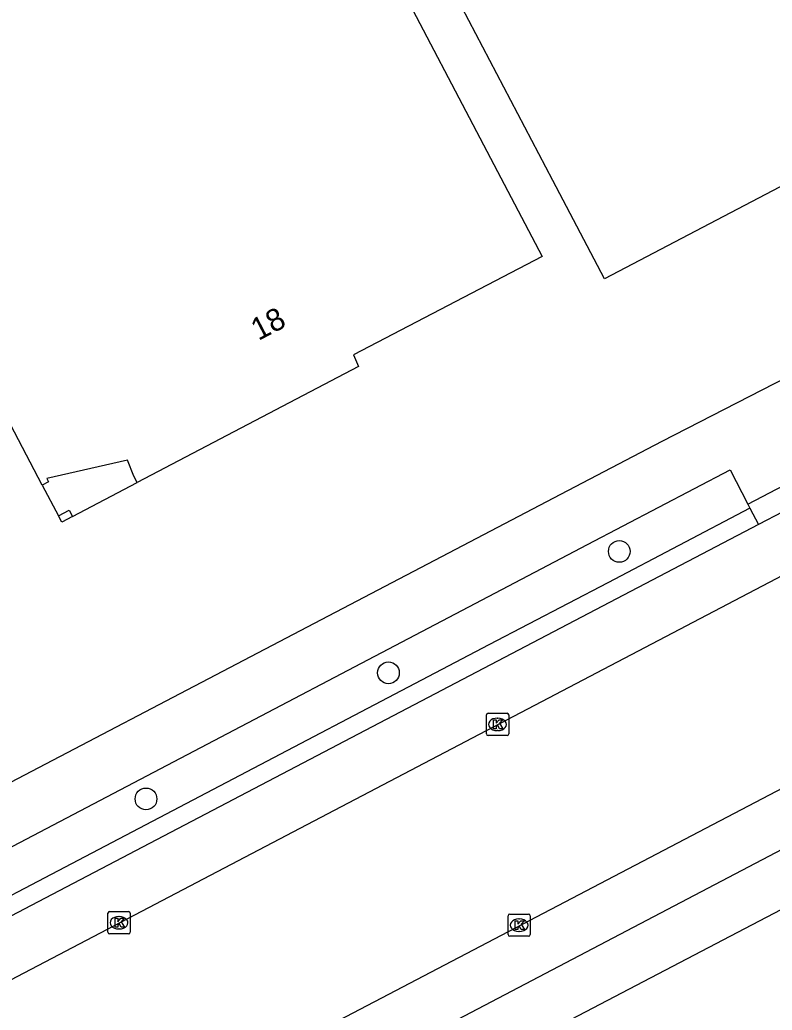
# Model space of a CAD drawing. Extents: x 157692 to 159670, y 381454 to 383289.
# Drawn here: x 158417.47 to 158451.33, y 381892.47 to 381937.07 of the extents above; entities that cross this region are included whole.
import ezdxf

# ---------------------------------------------------------------- set-up
doc = ezdxf.new("R2010")
doc.units = 0
for name, color, linetype in [('IMGEO_Boom', 7, 'Continuous'), ('IMGEO_Kolk', 7, 'Continuous'), ('IMGEO_Pand', 7, 'Continuous'), ('IMGEO_Pand_nummerreeks', 7, 'Continuous'), ('IMGEO_Pand_overbouw', 7, 'Continuous'), ('IMGEO_Rijbaan_lokaal_gesloten', 7, 'Continuous'), ('IMGEO_Voetpad_open', 7, 'Continuous')]:
    doc.layers.add(name, color=color, linetype=linetype)

msp = doc.modelspace()

# ---------------------------------------------------------------- linework, layer by layer
at = {"layer": 'IMGEO_Boom'}
for centre in [(158444.454, 381913.132), (158434.063, 381907.663), (158423.151, 381901.984)]:
    msp.add_circle(centre, 0.489, dxfattribs=at)
at = {"layer": 'IMGEO_Kolk'}
for p, q in [((158438.473, 381904.915), (158438.473, 381905.767)), ((158438.548, 381905.841), (158439.4, 381905.841)), ((158439.474, 381905.767), (158439.474, 381904.915)), ((158438.961, 381905.621), (158438.986, 381905.621)), ((158439.4, 381904.841), (158438.548, 381904.841)), ((158438.984, 381905.061), (158438.959, 381905.061)), ((158421.437, 381895.982), (158421.437, 381896.834)), ((158421.512, 381896.908), (158422.364, 381896.908)), ((158422.438, 381896.834), (158422.438, 381895.982)), ((158439.444, 381895.872), (158439.444, 381896.724)), ((158439.519, 381896.798), (158440.371, 381896.798)), ((158440.445, 381896.724), (158440.445, 381895.872)), ((158421.925, 381896.688), (158421.95, 381896.688)), ((158439.932, 381896.578), (158439.957, 381896.578)), ((158422.364, 381895.908), (158421.512, 381895.908)), ((158421.948, 381896.128), (158421.923, 381896.128)), ((158439.955, 381896.018), (158439.93, 381896.018)), ((158440.371, 381895.798), (158439.519, 381895.798))]:
    msp.add_line(p, q, dxfattribs=at)
for points in [[(158438.473, 381904.915), (158438.473, 381905.767)], [(158438.548, 381905.841), (158439.4, 381905.841)], [(158439.474, 381905.767), (158439.474, 381904.915)], [(158438.794, 381905.541), (158438.917, 381905.541), (158438.917, 381905.39), (158439.047, 381905.541), (158439.211, 381905.541), (158439.065, 381905.39), (158439.218, 381905.141), (158439.066, 381905.141), (158438.981, 381905.305), (158438.917, 381905.238), (158438.917, 381905.141), (158438.794, 381905.141), (158438.794, 381905.541)], [(158439.4, 381904.841), (158438.548, 381904.841)], [(158421.437, 381895.982), (158421.437, 381896.834)], [(158421.512, 381896.908), (158422.364, 381896.908)], [(158422.438, 381896.834), (158422.438, 381895.982)], [(158439.444, 381895.872), (158439.444, 381896.724)], [(158439.519, 381896.798), (158440.371, 381896.798)], [(158440.445, 381896.724), (158440.445, 381895.872)], [(158421.758, 381896.608), (158421.881, 381896.608), (158421.881, 381896.457), (158422.011, 381896.608), (158422.175, 381896.608), (158422.029, 381896.457), (158422.182, 381896.208), (158422.03, 381896.208), (158421.945, 381896.372), (158421.881, 381896.305), (158421.881, 381896.208), (158421.758, 381896.208), (158421.758, 381896.608)], [(158439.765, 381896.498), (158439.888, 381896.498), (158439.888, 381896.347), (158440.018, 381896.498), (158440.182, 381896.498), (158440.036, 381896.347), (158440.189, 381896.098), (158440.037, 381896.098), (158439.952, 381896.262), (158439.888, 381896.195), (158439.888, 381896.098), (158439.765, 381896.098), (158439.765, 381896.498)], [(158422.364, 381895.908), (158421.512, 381895.908)], [(158440.371, 381895.798), (158439.519, 381895.798)]]:
    msp.add_lwpolyline(points, dxfattribs=at)
for centre, start, end in [((158438.55, 381905.765), 91.552, 178.448), ((158438.55, 381905.765), 91.552, 178.448), ((158439.398, 381905.765), 1.552, 88.448), ((158439.398, 381905.765), 1.552, 88.448), ((158438.55, 381904.917), 181.552, 268.448), ((158438.55, 381904.917), 181.552, 268.448), ((158439.398, 381904.917), 271.552, 358.448), ((158439.398, 381904.917), 271.552, 358.448), ((158421.514, 381896.832), 91.552, 178.448), ((158421.514, 381896.832), 91.552, 178.448), ((158422.362, 381896.832), 1.552, 88.448), ((158422.362, 381896.832), 1.552, 88.448), ((158439.521, 381896.722), 91.552, 178.448), ((158439.521, 381896.722), 91.552, 178.448), ((158440.369, 381896.722), 1.552, 88.448), ((158440.369, 381896.722), 1.552, 88.448), ((158421.514, 381895.984), 181.552, 268.448), ((158421.514, 381895.984), 181.552, 268.448), ((158422.362, 381895.984), 271.552, 358.448), ((158422.362, 381895.984), 271.552, 358.448), ((158439.521, 381895.874), 181.552, 268.448), ((158439.521, 381895.874), 181.552, 268.448), ((158440.369, 381895.874), 271.552, 358.448), ((158440.369, 381895.874), 271.552, 358.448)]:
    msp.add_arc(centre, 0.0765, start, end, dxfattribs=at)
for centre, major_axis, ratio, start_param, end_param in [((158438.96, 381905.341), (-0.387, 0.002), 0.722429, 4.712389, 7.853982), ((158438.985, 381905.341), (-0.39, 0.002), 0.717154, 1.570796, 4.712389), ((158421.924, 381896.408), (-0.387, 0.002), 0.722429, 4.712389, 7.853982), ((158421.949, 381896.408), (-0.39, 0.002), 0.717154, 1.570796, 4.712389), ((158439.931, 381896.298), (-0.387, 0.002), 0.722429, 4.712389, 7.853982), ((158439.956, 381896.298), (-0.39, 0.002), 0.717154, 1.570796, 4.712389)]:
    msp.add_ellipse(centre, major_axis=major_axis, ratio=ratio, start_param=start_param, end_param=end_param, dxfattribs=at)
at = {"layer": 'IMGEO_Pand'}
for points in [[(158449.553, 381969.324), (158452.267, 381964.153), (158458.66, 381967.509), (158466.327, 381952.898), (158467.509, 381953.533), (158470.115, 381948.52), (158466.816, 381946.721), (158470.569, 381939.46), (158443.791, 381925.407), (158441.467, 381929.835), (158426.965, 381957.47), (158445.126, 381967.001), (158449.553, 381969.324)], [(158420.83, 381964.842), (158438.656, 381930.841), (158440.978, 381926.412), (158432.483, 381921.989), (158432.709, 381921.465), (158422.751, 381916.231), (158422.603, 381916.515), (158422.325, 381917.239), (158418.688, 381916.418), (158418.767, 381916.268), (158418.482, 381916.117), (158416.15, 381920.541), (158412.303, 381927.838), (158412.772, 381928.099), (158399.375, 381953.65), (158420.83, 381964.842)], [(158419.212, 381914.733), (158419.69, 381914.984), (158419.84, 381914.701), (158419.361, 381914.45), (158419.212, 381914.733)]]:
    msp.add_lwpolyline(points, dxfattribs=at)
at = {"layer": 'IMGEO_Pand_overbouw'}
msp.add_lwpolyline([(158419.212, 381914.733), (158419.69, 381914.984), (158419.84, 381914.701), (158422.751, 381916.231), (158422.603, 381916.515), (158422.325, 381917.239), (158418.688, 381916.418), (158418.767, 381916.268), (158418.482, 381916.117)], close=True, dxfattribs=at)
at = {"layer": 'IMGEO_Rijbaan_lokaal_gesloten'}
for points in [[(158275.635, 381819.726), (158303.732, 381834.411), (158354.339, 381860.942), (158456.473, 381914.515), (158458.149, 381915.386), (158462.356, 381917.596)], [(158287.161, 381816.195), (158340.401, 381844.12), (158462.964, 381908.32), (158465.398, 381909.602)]]:
    msp.add_lwpolyline(points, dxfattribs=at)
at = {"layer": 'IMGEO_Voetpad_open'}
for points in [[(158408.14, 381898.064), (158436.465, 381912.9), (158441.823, 381915.706), (158446.378, 381918.092), (158458.186, 381924.156), (158466.161, 381928.413)], [(158409.311, 381895.743), (158437.675, 381910.63), (158443.027, 381913.438), (158449.441, 381916.806), (158450.238, 381915.261)], [(158450.238, 381915.261), (158453.515, 381916.975), (158454, 381916.055)], [(158454, 381916.055), (158450.723, 381914.341)], [(158450.334, 381915.079), (158443.938, 381911.723), (158438.588, 381908.917), (158410.087, 381893.966)], [(158450.238, 381915.261), (158450.334, 381915.079)], [(158450.334, 381915.079), (158450.723, 381914.341)], [(158450.723, 381914.341), (158444.327, 381910.99), (158438.977, 381908.187), (158410.471, 381893.25)], [(158463.062, 381905.633), (158406.97, 381876.204)], [(158468.009, 381905.516), (158408.054, 381874.141)]]:
    msp.add_lwpolyline(points, dxfattribs=at)

# ---------------------------------------------------------------- texts
at = {"layer": 'IMGEO_Pand_nummerreeks'}
msp.add_text('18', height=1, rotation=27.5042, dxfattribs=at).set_placement((158428.21, 381922.606))

doc.saveas('drawing.dxf')
